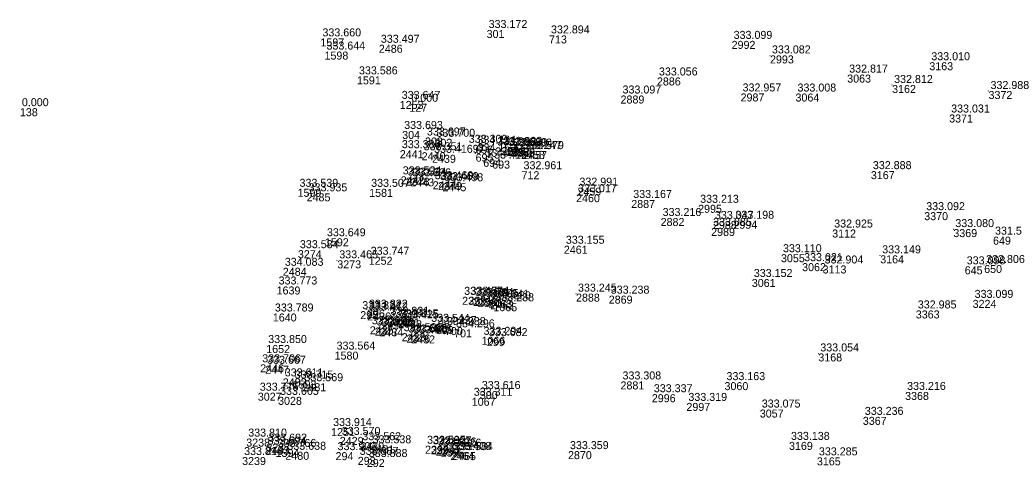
# Model space of a CAD drawing. Extents: x -829398 to -819400, y -1074439 to -1067977.
# Drawn here: x -819890.1 to -819741, y -1072786.9 to -1072719.8 of the extents above; entities that cross this region are included whole.
import ezdxf

# ---------------------------------------------------------------- set-up
doc = ezdxf.new("R2010")
doc.units = 0
for name, color, linetype in [('Vrstva 60', 7, 'Continuous'), ('Vrstva 61', 7, 'Continuous'), ('Čísla bodů_doměření_2012', 7, 'Continuous')]:
    doc.layers.add(name, color=color, linetype=linetype)

# ---------------------------------------------------------------- blocks, each defined once
blk = doc.blocks.new('BOD')
at = {"layer": 'Čísla bodů_doměření_2012'}
for p, q in [((-0.15, 0), (0.15, 0)), ((0, -0.15), (0, 0.15))]:
    blk.add_line(p, q, dxfattribs=at)

msp = doc.modelspace()

# ---------------------------------------------------------------- block references
at = {"layer": 'Vrstva 60', "xscale": 0.010000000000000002, "yscale": 0.010000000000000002}
for p in [(-819820.111, -1072721.292), (-819845.035, -1072722.552), (-819810.754, -1072722.108), (-819783.367, -1072722.926), (-819836.273, -1072723.511), (-819844.424, -1072724.531), (-819777.614, -1072725.107), (-819753.722, -1072726.13), (-819839.554, -1072728.251), (-819794.57, -1072728.413), (-819766.037, -1072727.983), (-819759.3, -1072729.545), (-819744.841, -1072730.447), (-819833.144, -1072731.935), (-819800.026, -1072731.124), (-819782.025, -1072730.812), (-819773.788, -1072730.827), (-819890.105, -1072733.027), (-819831.7, -1072732.358), (-819750.748, -1072733.974), (-819832.776, -1072736.442), (-819829.358, -1072737.421), (-819827.932, -1072737.617), (-819833.129, -1072739.326), (-819823.091, -1072738.517), (-819821.784, -1072738.651), (-819818.824, -1072738.909), (-819817.876, -1072738.831), (-819817.124, -1072739.001), (-819816.42, -1072739.082), (-819829.848, -1072739.638), (-819828.294, -1072740.023), (-819821.765, -1072739.85), (-819820.623, -1072740.618), (-819819.276, -1072740.889), (-819814.96, -1072739.44), (-819814.627, -1072739.468), (-819832.995, -1072743.249), (-819832.238, -1072743.442), (-819831.555, -1072743.557), (-819814.875, -1072742.486), (-819762.489, -1072742.472), (-819848.466, -1072745.122), (-819837.728, -1072745.129), (-819828.195, -1072743.985), (-819827.398, -1072744.114), (-819826.719, -1072744.286), (-819806.493, -1072744.949), (-819847.104, -1072745.798), (-819806.691, -1072745.927), (-819798.423, -1072746.797), (-819788.39, -1072747.523), (-819794.015, -1072749.505), (-819754.484, -1072748.626), (-819786.439, -1072750.997), (-819786.172, -1072749.948), (-819783.101, -1072749.916), (-819768.286, -1072751.231), (-819750.119, -1072751.167), (-819844.357, -1072752.542), (-819744.168, -1072752.302), (-819848.414, -1072754.333), (-819808.529, -1072753.665), (-819837.797, -1072755.319), (-819775.966, -1072754.937), (-819761.087, -1072755.106), (-819850.679, -1072756.973), (-819842.506, -1072755.854), (-819772.798, -1072756.276), (-819769.724, -1072756.626), (-819748.411, -1072756.757), (-819745.495, -1072756.554), (-819780.342, -1072758.651), (-819851.607, -1072759.777), (-819823.783, -1072761.331), (-819822.823, -1072761.31), (-819822.138, -1072761.504), (-819821.43, -1072761.663), (-819819.839, -1072761.781), (-819806.706, -1072760.849), (-819801.797, -1072761.153), (-819747.223, -1072761.789), (-819838.054, -1072763.258), (-819819.563, -1072762.009), (-819819.099, -1072762.293), (-819852.169, -1072763.831), (-819839.061, -1072763.481), (-819838.023, -1072763.67), (-819835.005, -1072764.599), (-819834.829, -1072764.329), (-819833.426, -1072764.716), (-819755.746, -1072763.372), (-819837.634, -1072765.755), (-819836.9, -1072765.947), (-819836.196, -1072766.057), (-819833.363, -1072764.85), (-819828.73, -1072765.383), (-819827.718, -1072765.725), (-819826.352, -1072765.875), (-819824.995, -1072766.212), (-819832.847, -1072766.789), (-819832.128, -1072766.988), (-819831.419, -1072767.123), (-819820.869, -1072767.332), (-819820.077, -1072767.524), (-819853.165, -1072768.566), (-819842.91, -1072769.551), (-819770.366, -1072769.823), (-819854.065, -1072771.454), (-819853.326, -1072771.679), (-819850.688, -1072773.567), (-819849.197, -1072773.892), (-819847.728, -1072774.293), (-819800.032, -1072774.026), (-819784.437, -1072774.13), (-819854.425, -1072775.716), (-819851.385, -1072776.34), (-819822.342, -1072776.478), (-819821.128, -1072775.46), (-819795.336, -1072775.946), (-819757.352, -1072775.604), (-819790.15, -1072777.249), (-819779.146, -1072778.241), (-819763.693, -1072779.342), (-819843.435, -1072781.022), (-819856.157, -1072782.6), (-819842.133, -1072782.352), (-819853.259, -1072783.802), (-819853.149, -1072783.36), (-819851.75, -1072784.154), (-819839.051, -1072783.149), (-819837.51, -1072783.606), (-819829.341, -1072783.675), (-819828.479, -1072783.76), (-819827.733, -1072783.942), (-819827.003, -1072784.115), (-819774.762, -1072783.098), (-819856.78, -1072785.371), (-819850.292, -1072784.584), (-819842.766, -1072784.634), (-819839.438, -1072785.345), (-819825.514, -1072784.608), (-819825.28, -1072784.632), (-819807.91, -1072784.484), (-819770.579, -1072785.42), (-819838.077, -1072785.667)]:
    msp.add_blockref('BOD', p, dxfattribs=at)

# ---------------------------------------------------------------- texts
at = {"layer": 'Vrstva 60'}
for s, p in [('301', (-819820.111, -1072722.492)), ('1597', (-819845.035, -1072723.752)), ('713', (-819810.754, -1072723.308)), ('2992', (-819783.367, -1072724.126)), ('1598', (-819844.424, -1072725.731)), ('2486', (-819836.273, -1072724.711)), ('2993', (-819777.614, -1072726.307)), ('3163', (-819753.722, -1072727.33)), ('1591', (-819839.554, -1072729.451)), ('2886', (-819794.57, -1072729.613)), ('3063', (-819766.037, -1072729.183)), ('3162', (-819759.3, -1072730.745)), ('3372', (-819744.841, -1072731.647)), ('1253', (-819833.144, -1072733.135)), ('2889', (-819800.026, -1072732.324)), ('2987', (-819782.025, -1072732.012)), ('3064', (-819773.788, -1072732.027)), ('138', (-819890.105, -1072734.227)), ('127', (-819831.7, -1072733.558)), ('3371', (-819750.748, -1072735.174)), ('304', (-819832.776, -1072737.642)), ('303', (-819829.358, -1072738.621)), ('302', (-819827.932, -1072738.817)), ('2441', (-819833.129, -1072740.526)), ('697', (-819823.091, -1072739.717)), ('696', (-819821.784, -1072739.851)), ('2387', (-819818.824, -1072740.109)), ('2388', (-819817.876, -1072740.031)), ('2357', (-819817.124, -1072740.201)), ('2389', (-819816.42, -1072740.282)), ('2458', (-819814.96, -1072740.64)), ('2440', (-819829.848, -1072740.838)), ('2439', (-819828.294, -1072741.223)), ('695', (-819821.765, -1072741.05)), ('694', (-819820.623, -1072741.818)), ('693', (-819819.276, -1072742.089)), ('2457', (-819814.627, -1072740.668)), ('2442', (-819832.995, -1072744.449)), ('2378', (-819832.238, -1072744.642)), ('2443', (-819831.555, -1072744.757)), ('712', (-819814.875, -1072743.686)), ('3167', (-819762.489, -1072743.672)), ('1599', (-819848.466, -1072746.322)), ('1581', (-819837.728, -1072746.329)), ('2444', (-819828.195, -1072745.185)), ('2379', (-819827.398, -1072745.314)), ('2445', (-819826.719, -1072745.486)), ('2459', (-819806.493, -1072746.149)), ('2485', (-819847.104, -1072746.998)), ('2460', (-819806.691, -1072747.127)), ('2887', (-819798.423, -1072747.997)), ('2995', (-819788.39, -1072748.723)), ('2882', (-819794.015, -1072750.705)), ('3370', (-819754.484, -1072749.826)), ('2989', (-819786.439, -1072752.197)), ('2988', (-819786.172, -1072751.148)), ('2994', (-819783.101, -1072751.116)), ('3112', (-819768.286, -1072752.431)), ('3369', (-819750.119, -1072752.367)), ('1592', (-819844.357, -1072753.742)), ('649', (-819744.168, -1072753.502)), ('3274', (-819848.414, -1072755.533)), ('2461', (-819808.529, -1072754.865)), ('3273', (-819842.506, -1072757.054)), ('1252', (-819837.797, -1072756.519)), ('3055', (-819775.966, -1072756.137)), ('3164', (-819761.087, -1072756.306)), ('2484', (-819850.679, -1072758.173)), ('3062', (-819772.798, -1072757.476)), ('3113', (-819769.724, -1072757.826)), ('645', (-819748.411, -1072757.957)), ('650', (-819745.495, -1072757.754)), ('3061', (-819780.342, -1072759.851)), ('1639', (-819851.607, -1072760.977)), ('2392', (-819823.783, -1072762.531)), ('2391', (-819822.823, -1072762.51)), ('2358', (-819822.138, -1072762.704)), ('2390', (-819821.43, -1072762.863)), ('2463', (-819819.839, -1072762.981)), ('2888', (-819806.706, -1072762.049)), ('2869', (-819801.797, -1072762.353)), ('3224', (-819747.223, -1072762.989)), ('296', (-819838.054, -1072764.458)), ('2462', (-819819.563, -1072763.209)), ('1065', (-819819.099, -1072763.493)), ('1640', (-819852.169, -1072765.031)), ('295', (-819839.061, -1072764.681)), ('2436', (-819838.023, -1072764.87)), ('2437', (-819835.005, -1072765.799)), ('297', (-819834.829, -1072765.529)), ('298', (-819833.426, -1072765.916)), ('3363', (-819755.746, -1072764.572)), ('2435', (-819837.634, -1072766.955)), ('2377', (-819836.9, -1072767.147)), ('2434', (-819836.196, -1072767.257)), ('2438', (-819833.363, -1072766.05)), ('698', (-819828.73, -1072766.583)), ('699', (-819827.718, -1072766.925)), ('700', (-819826.352, -1072767.075)), ('701', (-819824.995, -1072767.412)), ('2433', (-819832.847, -1072767.989)), ('2376', (-819832.128, -1072768.188)), ('2432', (-819831.419, -1072768.323)), ('1066', (-819820.869, -1072768.532)), ('299', (-819820.077, -1072768.724)), ('1652', (-819853.165, -1072769.766)), ('1580', (-819842.91, -1072770.751)), ('3168', (-819770.366, -1072771.023)), ('2446', (-819854.065, -1072772.654)), ('2447', (-819853.326, -1072772.879)), ('2482', (-819850.688, -1072774.767)), ('1593', (-819849.197, -1072775.092)), ('2481', (-819847.728, -1072775.493)), ('2881', (-819800.032, -1072775.226)), ('3060', (-819784.437, -1072775.33)), ('3027', (-819854.425, -1072776.916)), ('3028', (-819851.385, -1072777.54)), ('1067', (-819822.342, -1072777.678)), ('300', (-819821.128, -1072776.66)), ('2996', (-819795.336, -1072777.146)), ('3368', (-819757.352, -1072776.804)), ('2997', (-819790.15, -1072778.449)), ('3057', (-819779.146, -1072779.441)), ('3367', (-819763.693, -1072780.542)), ('1251', (-819843.435, -1072782.222)), ('3238', (-819856.157, -1072783.8)), ('2429', (-819842.133, -1072783.552)), ('2483', (-819853.259, -1072785.002)), ('3237', (-819853.149, -1072784.56)), ('1594', (-819851.75, -1072785.354)), ('2430', (-819839.051, -1072784.349)), ('2431', (-819837.51, -1072784.806)), ('2393', (-819829.341, -1072784.875)), ('2394', (-819828.479, -1072784.96)), ('2359', (-819827.733, -1072785.142)), ('2395', (-819827.003, -1072785.315)), ('3169', (-819774.762, -1072784.298)), ('3239', (-819856.78, -1072786.571)), ('2480', (-819850.292, -1072785.784)), ('294', (-819842.766, -1072785.834)), ('293', (-819839.438, -1072786.545)), ('292', (-819838.077, -1072786.867)), ('2464', (-819825.514, -1072785.808)), ('2465', (-819825.28, -1072785.832)), ('2870', (-819807.91, -1072785.684)), ('3165', (-819770.579, -1072786.62))]:
    msp.add_text(s, height=1.2, dxfattribs=at).set_placement(p)
at = {"layer": 'Vrstva 61'}
for s, p in [('333.172', (-819819.811, -1072720.992)), ('333.660', (-819844.735, -1072722.252)), ('332.894', (-819810.454, -1072721.808)), ('333.099', (-819783.067, -1072722.626)), ('333.644', (-819844.124, -1072724.231)), ('333.497', (-819835.973, -1072723.211)), ('333.082', (-819777.314, -1072724.807)), ('333.010', (-819753.422, -1072725.83)), ('333.586', (-819839.254, -1072727.951)), ('333.056', (-819794.27, -1072728.113)), ('332.817', (-819765.737, -1072727.683)), ('332.812', (-819759, -1072729.245)), ('332.988', (-819744.541, -1072730.147)), ('333.647', (-819832.844, -1072731.635)), ('333.097', (-819799.726, -1072730.824)), ('332.957', (-819781.725, -1072730.512)), ('333.008', (-819773.488, -1072730.527)), ('0.000', (-819889.805, -1072732.727)), ('0.000', (-819831.4, -1072732.058)), ('333.031', (-819750.448, -1072733.674)), ('333.693', (-819832.476, -1072736.142)), ('333.697', (-819829.058, -1072737.121)), ('333.700', (-819827.632, -1072737.317)), ('333.386', (-819832.829, -1072739.026)), ('333.309', (-819822.791, -1072738.217)), ('334.134', (-819821.484, -1072738.351)), ('333.300', (-819818.524, -1072738.609)), ('333.583', (-819817.576, -1072738.531)), ('333.580', (-819816.824, -1072738.701)), ('333.580', (-819816.12, -1072738.782)), ('333.247', (-819814.66, -1072739.14)), ('333.351', (-819829.548, -1072739.338)), ('333.416', (-819827.994, -1072739.723)), ('334.153', (-819821.465, -1072739.55)), ('334.169', (-819820.323, -1072740.318)), ('334.167', (-819818.976, -1072740.589)), ('333.579', (-819814.327, -1072739.168)), ('333.524', (-819832.695, -1072742.949)), ('333.524', (-819831.938, -1072743.142)), ('333.526', (-819831.255, -1072743.257)), ('332.961', (-819814.575, -1072742.186)), ('332.888', (-819762.189, -1072742.172)), ('333.539', (-819848.166, -1072744.822)), ('333.507', (-819837.428, -1072744.829)), ('333.469', (-819827.895, -1072743.685)), ('333.469', (-819827.098, -1072743.814)), ('333.498', (-819826.419, -1072743.986)), ('332.991', (-819806.193, -1072744.649)), ('333.935', (-819846.804, -1072745.498)), ('333.017', (-819806.391, -1072745.627)), ('333.167', (-819798.123, -1072746.497)), ('333.213', (-819788.09, -1072747.223)), ('333.216', (-819793.715, -1072749.205)), ('333.092', (-819754.184, -1072748.326)), ('333.085', (-819786.139, -1072750.697)), ('333.047', (-819785.872, -1072749.648)), ('333.198', (-819782.801, -1072749.616)), ('332.925', (-819767.986, -1072750.931)), ('333.080', (-819749.819, -1072750.867)), ('333.649', (-819844.057, -1072752.242)), ('331.564', (-819743.868, -1072752.002)), ('333.584', (-819848.114, -1072754.033)), ('333.155', (-819808.229, -1072753.365)), ('333.465', (-819842.206, -1072755.554)), ('333.747', (-819837.497, -1072755.019)), ('333.110', (-819775.666, -1072754.637)), ('333.149', (-819760.787, -1072754.806)), ('334.083', (-819850.379, -1072756.673)), ('333.021', (-819772.498, -1072755.976)), ('332.904', (-819769.424, -1072756.326)), ('333.098', (-819748.111, -1072756.457)), ('332.806', (-819745.195, -1072756.254)), ('333.152', (-819780.042, -1072758.351)), ('333.773', (-819851.307, -1072759.477)), ('333.467', (-819823.483, -1072761.031)), ('333.704', (-819822.523, -1072761.01)), ('333.704', (-819821.838, -1072761.204)), ('333.705', (-819821.13, -1072761.363)), ('333.341', (-819819.539, -1072761.481)), ('333.245', (-819806.406, -1072760.549)), ('333.238', (-819801.497, -1072760.853)), ('333.099', (-819746.923, -1072761.489)), ('333.822', (-819837.754, -1072762.958)), ('333.680', (-819819.263, -1072761.709)), ('333.238', (-819818.799, -1072761.993)), ('333.789', (-819851.869, -1072763.531)), ('333.824', (-819838.761, -1072763.181)), ('333.472', (-819837.723, -1072763.37)), ('333.481', (-819834.705, -1072764.299)), ('333.831', (-819834.529, -1072764.029)), ('333.815', (-819833.126, -1072764.416)), ('332.985', (-819755.446, -1072763.072)), ('333.615', (-819837.334, -1072765.455)), ('333.615', (-819836.6, -1072765.647)), ('333.621', (-819835.896, -1072765.757)), ('333.425', (-819833.063, -1072764.55)), ('333.544', (-819828.43, -1072765.083)), ('334.237', (-819827.418, -1072765.425)), ('334.288', (-819826.052, -1072765.575)), ('334.296', (-819824.695, -1072765.912)), ('333.588', (-819832.547, -1072766.489)), ('333.588', (-819831.828, -1072766.688)), ('333.615', (-819831.119, -1072766.823)), ('333.294', (-819820.569, -1072767.032)), ('333.682', (-819819.777, -1072767.224)), ('333.850', (-819852.865, -1072768.266)), ('333.564', (-819842.61, -1072769.251)), ('333.054', (-819770.066, -1072769.523)), ('333.706', (-819853.765, -1072771.154)), ('333.667', (-819853.026, -1072771.379)), ('333.611', (-819850.388, -1072773.267)), ('333.715', (-819848.897, -1072773.592)), ('333.569', (-819847.428, -1072773.993)), ('333.308', (-819799.732, -1072773.726)), ('333.163', (-819784.137, -1072773.83)), ('333.775', (-819854.125, -1072775.416)), ('333.665', (-819851.085, -1072776.04)), ('333.311', (-819822.042, -1072776.178)), ('333.616', (-819820.828, -1072775.16)), ('333.337', (-819795.036, -1072775.646)), ('333.216', (-819757.052, -1072775.304)), ('333.319', (-819789.85, -1072776.949)), ('333.075', (-819778.846, -1072777.941)), ('333.236', (-819763.393, -1072779.042)), ('333.914', (-819843.135, -1072780.722)), ('333.810', (-819855.857, -1072782.3)), ('333.570', (-819841.833, -1072782.052)), ('333.694', (-819852.959, -1072783.502)), ('333.692', (-819852.849, -1072783.06)), ('333.766', (-819851.45, -1072783.854)), ('333.562', (-819838.751, -1072782.849)), ('333.538', (-819837.21, -1072783.306)), ('333.595', (-819829.041, -1072783.375)), ('333.827', (-819828.179, -1072783.46)), ('333.826', (-819827.433, -1072783.642)), ('333.826', (-819826.703, -1072783.815)), ('333.138', (-819774.462, -1072782.798)), ('333.814', (-819856.48, -1072785.071)), ('333.638', (-819849.992, -1072784.284)), ('333.902', (-819842.466, -1072784.334)), ('333.887', (-819839.138, -1072785.045)), ('333.888', (-819837.777, -1072785.367)), ('333.408', (-819825.214, -1072784.308)), ('333.584', (-819824.98, -1072784.332)), ('333.359', (-819807.61, -1072784.184)), ('333.285', (-819770.279, -1072785.12))]:
    msp.add_text(s, height=1.2, dxfattribs=at).set_placement(p)

doc.saveas('drawing.dxf')
